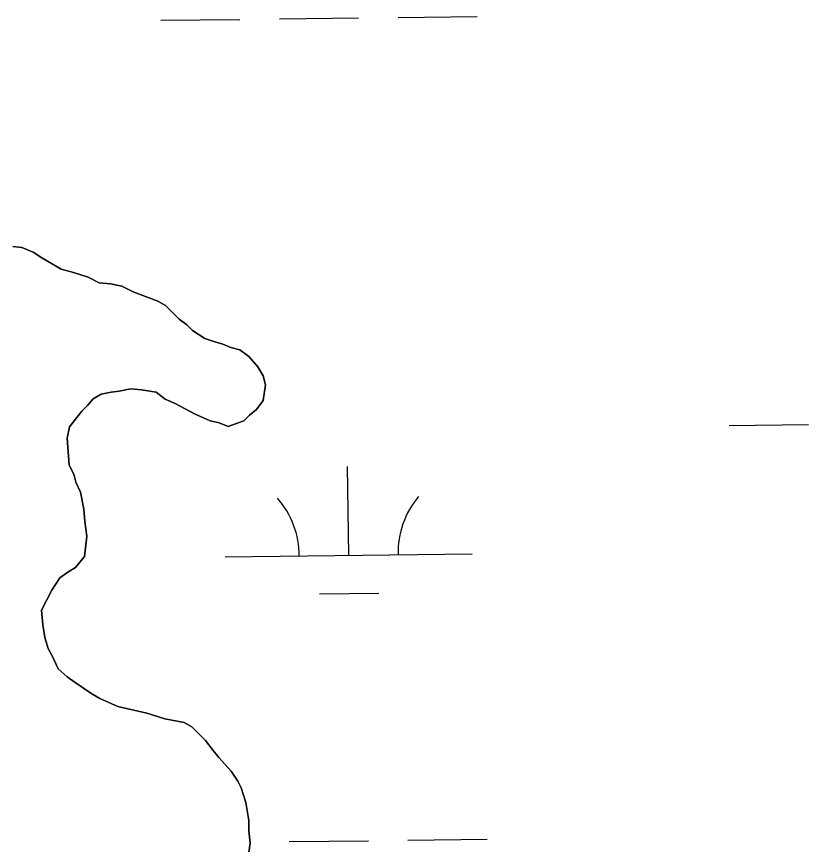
# Model space of a CAD drawing. Extents: x 3694830 to 3732949, y 415201 to 440970.
# Drawn here: x 3701570.3 to 3701890.6, y 435084.6 to 435419.4 of the extents above; entities that cross this region are included whole.
import ezdxf

# ---------------------------------------------------------------- set-up
doc = ezdxf.new("R2010")
doc.units = 0
doc.layers.add('V-TOPO-SHOR', color=7, linetype='Continuous')
doc.layers.add('V-WETL-SWMP', color=7, linetype='Continuous')

msp = doc.modelspace()

# ---------------------------------------------------------------- linework, layer by layer
at = {"layer": 'V-TOPO-SHOR'}
msp.add_lwpolyline([(3701663.76, 435077.4), (3701664.71, 435085.14), (3701664.27, 435090.15), (3701664.29, 435094.24), (3701662.96, 435101.54), (3701661.16, 435107.46), (3701659.8, 435110.2), (3701657.09, 435114.31), (3701652.1, 435119.8), (3701649.84, 435122.54), (3701646.67, 435126.65), (3701641.23, 435132.14), (3701638.05, 435133.97), (3701630.32, 435135.37), (3701623.04, 435137.68), (3701611.21, 435140.46), (3701603.94, 435143.68), (3701600.76, 435145.52), (3701593.95, 435150.1), (3701590.77, 435152.39), (3701587.14, 435155.59), (3701584.89, 435160.61), (3701583.08, 435163.8), (3701581.73, 435168.36), (3701580.85, 435173.38), (3701580.42, 435179.3), (3701584.55, 435187.48), (3701587.76, 435192.47), (3701590.96, 435194.73), (3701594.15, 435196.54), (3701597.81, 435201.08), (3701598.76, 435209.27), (3701597.87, 435215.2), (3701597.44, 435220.21), (3701596.1, 435227.04), (3701594.3, 435231.15), (3701593.4, 435234.34), (3701591.6, 435237.99), (3701590.73, 435248.92), (3701591.66, 435253.47), (3701596.7, 435259.82), (3701598.98, 435262.09), (3701601.27, 435264.81), (3701604.47, 435266.62), (3701608.57, 435267.51), (3701611.76, 435267.96), (3701616.31, 435268.85), (3701620.87, 435268.37), (3701626.78, 435267.43), (3701630.41, 435264.69), (3701634.5, 435262.85), (3701642.23, 435258.72), (3701648.59, 435255.96), (3701652.23, 435255.03), (3701655.87, 435253.65), (3701662.25, 435255.9), (3701664.54, 435258.17), (3701667.28, 435260.43), (3701670.02, 435264.06), (3701670.96, 435270.43), (3701670.07, 435274.08), (3701667.81, 435277.73), (3701664.18, 435281.85), (3701660.55, 435284.59), (3701656.91, 435285.52), (3701653.73, 435286.9), (3701650.55, 435287.82), (3701646.45, 435289.21), (3701641.46, 435292.42), (3701639.19, 435294.7), (3701636.02, 435296.99), (3701630.57, 435302.48), (3701627.39, 435304.32), (3701617.39, 435308), (3701612.85, 435310.3), (3701608.3, 435311.23), (3701603.75, 435311.7), (3701599.21, 435314), (3701593.29, 435315.85), (3701588.29, 435317.23), (3701580.57, 435321.82), (3701576.94, 435324.11), (3701572.39, 435325.95), (3701568.75, 435326.42)], dxfattribs=at)
at = {"layer": 'V-WETL-SWMP'}
for p, q in [((3701628.62, 435417.84), (3701660.62, 435418.22)), ((3701676.62, 435418.41), (3701708.62, 435418.79)), ((3701724.62, 435418.98), (3701756.61, 435419.36)), ((3701858.59, 435254.07), (3701890.59, 435254.45)), ((3701704.62, 435201.48), (3701704.19, 435237.48)), ((3701654.62, 435200.89), (3701754.61, 435202.08)), ((3701692.8, 435185.91), (3701716.8, 435186.2)), ((3701680.59, 435085.76), (3701712.59, 435086.14)), ((3701728.58, 435086.33), (3701760.58, 435086.71))]:
    msp.add_line(p, q, dxfattribs=at)
for points in [[(3701663.76, 435077.4), (3701664.71, 435085.14), (3701664.27, 435090.15), (3701664.29, 435094.24), (3701662.96, 435101.54), (3701661.16, 435107.46), (3701659.8, 435110.2), (3701657.09, 435114.31), (3701652.1, 435119.8), (3701649.84, 435122.54), (3701646.67, 435126.65), (3701641.23, 435132.14), (3701638.05, 435133.97), (3701630.32, 435135.37), (3701623.04, 435137.68), (3701611.21, 435140.46), (3701603.94, 435143.68), (3701600.76, 435145.52), (3701593.95, 435150.1), (3701590.77, 435152.39), (3701587.14, 435155.59), (3701584.89, 435160.61), (3701583.08, 435163.8), (3701581.73, 435168.36), (3701580.85, 435173.38), (3701580.42, 435179.3), (3701584.55, 435187.48), (3701587.76, 435192.47), (3701590.96, 435194.73), (3701594.15, 435196.54), (3701597.81, 435201.08), (3701598.76, 435209.27), (3701597.87, 435215.2), (3701597.44, 435220.21), (3701596.1, 435227.04), (3701594.3, 435231.15), (3701593.4, 435234.34), (3701591.6, 435237.99), (3701590.73, 435248.92), (3701591.66, 435253.47), (3701596.7, 435259.82), (3701598.98, 435262.09), (3701601.27, 435264.81), (3701604.47, 435266.62), (3701608.57, 435267.51), (3701611.76, 435267.96), (3701616.31, 435268.85), (3701620.87, 435268.37), (3701626.78, 435267.43), (3701630.41, 435264.69), (3701634.5, 435262.85), (3701642.23, 435258.72), (3701648.59, 435255.96), (3701652.23, 435255.03), (3701655.87, 435253.65), (3701662.25, 435255.9), (3701664.54, 435258.17), (3701667.28, 435260.43), (3701670.02, 435264.06), (3701670.96, 435270.43), (3701670.07, 435274.08), (3701667.81, 435277.73), (3701664.18, 435281.85), (3701660.55, 435284.59), (3701656.91, 435285.52), (3701653.73, 435286.9), (3701650.55, 435287.82), (3701646.45, 435289.21), (3701641.46, 435292.42), (3701639.19, 435294.7), (3701636.02, 435296.99), (3701630.57, 435302.48), (3701627.39, 435304.32), (3701617.39, 435308), (3701612.85, 435310.3), (3701608.3, 435311.23), (3701603.75, 435311.7), (3701599.21, 435314), (3701593.29, 435315.85), (3701588.29, 435317.23), (3701580.57, 435321.82), (3701576.94, 435324.11), (3701572.39, 435325.95), (3701568.75, 435326.42)], [(3701568.75, 435326.42), (3701572.39, 435325.95), (3701576.94, 435324.11), (3701580.57, 435321.82), (3701588.29, 435317.23), (3701593.29, 435315.85), (3701599.21, 435314), (3701603.75, 435311.7), (3701608.3, 435311.23), (3701612.85, 435310.3), (3701617.39, 435308), (3701627.39, 435304.32), (3701630.57, 435302.48), (3701636.02, 435296.99), (3701639.19, 435294.7), (3701641.46, 435292.42), (3701646.45, 435289.21), (3701650.55, 435287.82), (3701653.73, 435286.9), (3701656.91, 435285.52), (3701660.55, 435284.59), (3701664.18, 435281.85), (3701667.81, 435277.73), (3701670.07, 435274.08), (3701670.96, 435270.43), (3701670.02, 435264.06), (3701667.28, 435260.43), (3701664.54, 435258.17), (3701662.25, 435255.9), (3701655.87, 435253.65), (3701652.23, 435255.03), (3701648.59, 435255.96), (3701642.23, 435258.72), (3701634.5, 435262.85), (3701630.41, 435264.69), (3701626.78, 435267.43), (3701620.87, 435268.37), (3701616.31, 435268.85), (3701611.76, 435267.96), (3701608.57, 435267.51), (3701604.47, 435266.62), (3701601.27, 435264.81), (3701598.98, 435262.09), (3701596.7, 435259.82), (3701591.66, 435253.47), (3701590.73, 435248.92), (3701591.6, 435237.99), (3701593.4, 435234.34), (3701594.3, 435231.15), (3701596.1, 435227.04), (3701597.44, 435220.21), (3701597.87, 435215.2), (3701598.76, 435209.27), (3701597.81, 435201.08), (3701594.15, 435196.54), (3701590.96, 435194.73), (3701587.76, 435192.47), (3701584.55, 435187.48), (3701580.42, 435179.3), (3701580.85, 435173.38), (3701581.73, 435168.36), (3701583.08, 435163.8), (3701584.89, 435160.61), (3701587.14, 435155.59), (3701590.77, 435152.39), (3701593.95, 435150.1), (3701600.76, 435145.52), (3701603.94, 435143.68), (3701611.21, 435140.46), (3701623.04, 435137.68), (3701630.32, 435135.37), (3701638.05, 435133.97), (3701641.23, 435132.14), (3701646.67, 435126.65), (3701649.84, 435122.54), (3701652.1, 435119.8), (3701657.09, 435114.31), (3701659.8, 435110.2), (3701661.16, 435107.46), (3701662.96, 435101.54), (3701664.29, 435094.24), (3701664.27, 435090.15), (3701664.71, 435085.14), (3701663.76, 435077.4)]]:
    msp.add_lwpolyline(points, dxfattribs=at)
for centre, start, end in [((3701649.37, 435201.3), 359.9115, 41.4552), ((3701759.85, 435202.62), 139.9115, 181.4552)]:
    msp.add_arc(centre, 35.25, start, end, dxfattribs=at)

doc.saveas('drawing.dxf')
